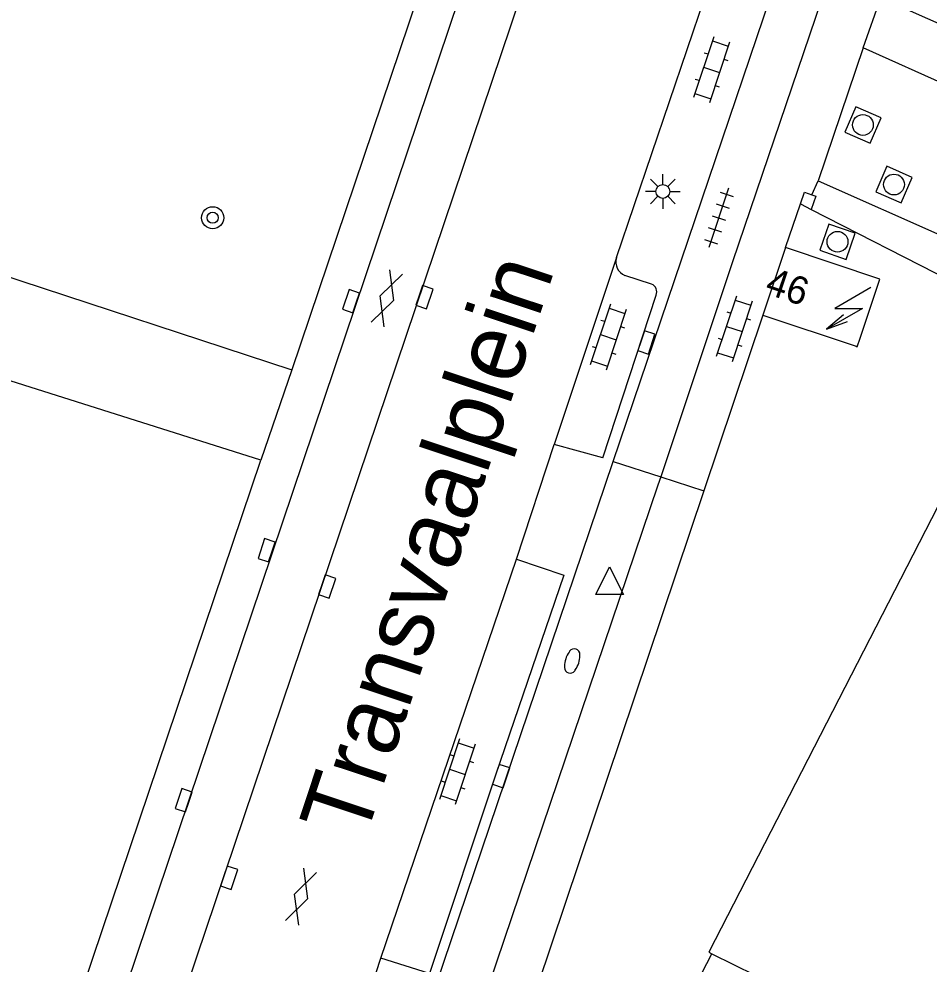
# Model space of a CAD drawing. Extents: x 132994 to 136000, y 393499 to 395512.
# Drawn here: x 134000 to 134032.82, y 395342.91 to 395376.98 of the extents above; entities that cross this region are included whole.
import ezdxf

# ---------------------------------------------------------------- set-up
doc = ezdxf.new("R2010")
doc.units = 0
for name, color, linetype in [('gg-afsc-muur', 7, 'Continuous'), ('gg-anno-huisnummerreeks BGT', 7, 'Continuous'), ('gg-anno-openbare ruimte label', 7, 'Continuous'), ('gg-bbg-hoofdgebouw', 7, 'Continuous'), ('gg-knt-verharding', 7, 'Continuous'), ('gt-grn-weggrens', 7, 'Continuous'), ('gt-symb-boom', 7, 'Continuous'), ('gt-symb-brandkraan', 7, 'Continuous'), ('gt-symb-gesloten verharding', 7, 'Continuous'), ('gt-symb-klinker verharding', 7, 'Continuous'), ('gt-symb-kolk', 7, 'Continuous'), ('gt-symb-lichtmast', 7, 'Continuous'), ('gt-symb-rioolschacht', 7, 'Continuous'), ('gt-symb-tegel verharding', 7, 'Continuous'), ('gt-symb-trafo symbool', 7, 'Continuous'), ('gt-symb-waterafsluiter', 7, 'Continuous')]:
    doc.layers.add(name, color=color, linetype=linetype)

# ---------------------------------------------------------------- blocks, each defined once
blk = doc.blocks.new('gt0-RS')
at = {"layer": 'gt-symb-rioolschacht'}
blk.add_lwpolyline([(-0.5, -0.5), (0.5, -0.5), (0.5, 0.5), (-0.5, 0.5)], close=True, dxfattribs=at)
blk.add_circle((0, 0), 0.375, dxfattribs=at)
blk = doc.blocks.new('gt0-KL1')
at = {"layer": 'gt-symb-klinker verharding'}
for p, q in [((-0.5, 0.3), (-0.5, 0.45)), ((0.5, 0.3), (0.5, 0.45)), ((-1.15, 0.3), (1.15, 0.3)), ((-1, -0.3), (-1, 0.3)), ((0, -0.3), (0, 0.3)), ((1, -0.3), (1, 0.3)), ((-1.15, -0.3), (1.15, -0.3)), ((-0.5, -0.45), (-0.5, -0.3)), ((0.5, -0.45), (0.5, -0.3))]:
    blk.add_line(p, q, dxfattribs=at)
blk = doc.blocks.new('gt0-HSP')
at = {"layer": 'gt-symb-trafo symbool'}
for points in [[(0.771, 0.746), (-0.529, -0.004), (0.471, -0.004), (-0.829, -0.754)], [(-0.217, -0.24), (-0.829, -0.754), (-0.077, -0.48)]]:
    blk.add_lwpolyline(points, dxfattribs=at)
blk = doc.blocks.new('gt0-TEG1')
at = {"layer": 'gt-symb-tegel verharding'}
for p, q in [((-1.125, 0), (1.125, 0)), ((-0.9, -0.25), (-0.9, 0.25)), ((-0.45, -0.25), (-0.45, 0.25)), ((0, -0.25), (0, 0.25)), ((0.45, -0.25), (0.45, 0.25)), ((0.9, -0.25), (0.9, 0.25))]:
    blk.add_line(p, q, dxfattribs=at)
blk = doc.blocks.new('gt0-LMAST')
at = {"layer": 'gt-symb-lichtmast'}
for p, q in [((-0.182, 0.173), (-0.447, 0.438)), ((-0.005, 0.246), (-0.005, 0.621)), ((0.172, 0.173), (0.437, 0.438)), ((-0.255, -0.004), (-0.63, -0.004)), ((-0.182, -0.181), (-0.447, -0.446)), ((-0.005, -0.254), (-0.005, -0.629)), ((0.437, -0.446), (0.172, -0.181)), ((0.245, -0.004), (0.62, -0.004))]:
    blk.add_line(p, q, dxfattribs=at)
blk.add_circle((-0.005, -0.004), 0.25, dxfattribs=at)
blk = doc.blocks.new('gt0-WAFSL')
at = {"layer": 'gt-symb-waterafsluiter'}
for p, q in [((-0.5, -0.333), (0, 0.667)), ((0, 0.667), (0.5, -0.333)), ((0.5, -0.333), (-0.5, -0.333))]:
    blk.add_line(p, q, dxfattribs=at)
blk = doc.blocks.new('gt0-KOLK')
at = {"layer": 'gt-symb-kolk'}
blk.add_lwpolyline([(0, 0), (0.375, 0), (0.375, 0.4), (-0.375, 0.4), (-0.375, 0), (0, 0)], dxfattribs=at)
blk = doc.blocks.new('gt0-GESVH1')
at = {"layer": 'gt-symb-gesloten verharding'}
for p, q in [((-0.992, -0.261), (0.008, 0.239)), ((0.008, -0.261), (-0.992, 0.239)), ((0.008, 0.239), (1.008, -0.261)), ((1.008, 0.239), (0.008, -0.261))]:
    blk.add_line(p, q, dxfattribs=at)
blk = doc.blocks.new('gt0-BOOM')
at = {"layer": 'gt-symb-boom'}
for radius in [0.4, 0.2]:
    blk.add_circle((0, 0), radius, dxfattribs=at)
blk = doc.blocks.new('gt0-BR')
at = {"layer": 'gt-symb-brandkraan'}
for centre, radius, start, end in [((-0.244, 0), 0.206, 107.5669, 252.4331), ((0.599, -2.664), 3, 106.892, 107.5669), ((0, -0.691), 0.938, 73.108, 106.892), ((-0.599, -2.664), 3, 72.4331, 73.108), ((0.244, 0), 0.206, 287.567, 72.4331), ((0.599, 2.664), 3, 252.4331, 253.108), ((0, 0.691), 0.938, 253.108, 286.8921), ((-0.599, 2.664), 3, 286.8921, 287.567)]:
    blk.add_arc(centre, radius, start, end, dxfattribs=at)

msp = doc.modelspace()

# ---------------------------------------------------------------- linework, layer by layer
at = {"layer": 'gg-afsc-muur'}
for p, q in [((134028.179, 395370.311), (134028.573, 395370.109)), ((134028.573, 395370.109), (134036.409, 395366.097))]:
    msp.add_line(p, q, dxfattribs=at)
for points in [[(134028.179, 395370.311), (134028.327, 395370.725), (134028.595, 395370.633)], [(134028.595, 395370.633), (134028.737, 395370.584), (134028.573, 395370.109)]]:
    msp.add_lwpolyline(points, dxfattribs=at)
at = {"layer": 'gg-bbg-hoofdgebouw'}
for p, q in [((134027.64, 395368.74), (134026.82, 395366.3)), ((134026.82, 395366.3), (134030.188, 395365.174)), ((134024.987, 395343.278), (134032.45, 395339.62))]:
    msp.add_line(p, q, dxfattribs=at)
for points in [[(134030.334, 395365.47), (134031.05, 395367.6), (134027.64, 395368.74)], [(134030.188, 395365.174), (134030.23, 395365.16), (134030.334, 395365.47)], [(134036.034, 395365.03), (134024.877, 395343.332), (134024.987, 395343.278)]]:
    msp.add_lwpolyline(points, dxfattribs=at)
at = {"layer": 'gg-knt-verharding'}
for p, q in [((134000, 395330.624), (134021.977, 395395.844)), ((134023.952, 395395.178), (134000, 395324.205)), ((134017.482, 395386.958), (134009.841, 395364.325)), ((134021.548, 395368.371), (134025.594, 395380.306)), ((134030.442, 395375.937), (134031.079, 395377.753)), ((134031.079, 395377.753), (134049.087, 395369.643)), ((134048.999, 395367.573), (134030.442, 395375.937)), ((133982.94, 395373.161), (134009.841, 395364.325)), ((134028.595, 395370.633), (134028.819, 395371.135)), ((134027.64, 395368.74), (134028.179, 395370.311)), ((134021.548, 395368.371), (134019.306, 395361.635)), ((134022.815, 395367.413), (134021.854, 395367.731)), ((134021.059, 395361.149), (134022.973, 395367.019)), ((134026.82, 395366.3), (134024.693, 395359.964)), ((134008.727, 395361.067), (133998.234, 395364.391)), ((134017.944, 395357.503), (134019.306, 395361.635)), ((134021.059, 395361.149), (134019.306, 395361.635)), ((133990.972, 395308.539), (134008.727, 395361.067)), ((134000, 395297.723), (134021.432, 395361.027)), ((134023.145, 395360.469), (134023.044, 395360.166)), ((134023.044, 395360.166), (134000, 395292.119)), ((134024.693, 395359.964), (134018.166, 395340.524)), ((134013.053, 395343.115), (134017.944, 395357.503)), ((134009.914, 395333.842), (134013.053, 395343.115))]:
    msp.add_line(p, q, dxfattribs=at)
for points in [[(134021.432, 395361.027), (134030.546, 395387.949), (134032.911, 395394.518), (134035.204, 395400.707)], [(134034.519, 395393.833), (134033.426, 395390.87), (134025.726, 395368.214), (134023.145, 395360.469)], [(134028.819, 395371.135), (134033.428, 395369.097), (134047.004, 395362.914)], [(134017.944, 395357.503), (134019.644, 395356.926), (134017.2, 395349.749), (134014.81, 395342.567), (134013.053, 395343.115)], [(134021.999, 395338.546), (134022.424, 395338.327), (134024.987, 395343.278)]]:
    msp.add_lwpolyline(points, dxfattribs=at)
for centre, radius, start, end in [((134022.051, 395368.218), 0.526, 163.1135, 247.9938), ((134022.707, 395367.141), 0.293, 335.3572, 68.3459)]:
    msp.add_arc(centre, radius, start, end, dxfattribs=at)
at = {"layer": 'gt-grn-weggrens'}
for p, q in [((134030.442, 395375.937), (134028.819, 395371.135)), ((134009.841, 395364.325), (134008.727, 395361.067)), ((134021.432, 395361.027), (134023.145, 395360.469)), ((134023.145, 395360.469), (134024.693, 395359.964))]:
    msp.add_line(p, q, dxfattribs=at)

# ---------------------------------------------------------------- block references
at = {"layer": 'gt-symb-boom'}
msp.add_blockref('gt0-BOOM', (134006.986, 395369.808), dxfattribs=at)
at = {"layer": 'gt-symb-brandkraan', "rotation": 72.06011195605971}
msp.add_blockref('gt0-BR', (134019.95, 395353.832), dxfattribs=at)
at = {"layer": 'gt-symb-gesloten verharding'}
for p, rotation in [((134013.279, 395366.912), -109.214311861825), ((134010.185, 395345.346), -108.67058341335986)]:
    msp.add_blockref('gt0-GESVH1', p, dxfattribs=dict(at, rotation=rotation))
at = {"layer": 'gt-symb-klinker verharding'}
for p, rotation in [((134024.975, 395375.143), -108.36246843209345), ((134021.25, 395365.506), -108.36246843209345), ((134025.794, 395365.8), -108.3624684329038), ((134015.81, 395349.84), -108.36246843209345)]:
    msp.add_blockref('gt0-KL1', p, dxfattribs=dict(at, rotation=rotation))
at = {"layer": 'gt-symb-kolk'}
for p, rotation in [((134012.161, 395366.739), 71.27513193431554), ((134014.437, 395367.012), -108.67058341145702), ((134022.438, 395365.377), -108.06747692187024), ((134009.121, 395357.759), 71.63753156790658), ((134010.923, 395356.58), -108.59797779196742), ((134017.2, 395349.749), -108.77911787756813), ((134006.13, 395348.747), 71.27513193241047), ((134007.391, 395346.083), -108.59797778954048)]:
    msp.add_blockref('gt0-KOLK', p, dxfattribs=dict(at, rotation=rotation))
at = {"layer": 'gt-symb-lichtmast'}
msp.add_blockref('gt0-LMAST', (134023.225, 395370.762), dxfattribs=at)
at = {"layer": 'gt-symb-rioolschacht'}
for p, rotation in [((134030.435, 395373.154), -23.334041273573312), ((134031.554, 395371.005), 156.432928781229), ((134029.518, 395368.944), -19.08724450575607)]:
    msp.add_blockref('gt0-RS', p, dxfattribs=dict(at, rotation=rotation))
at = {"layer": 'gt-symb-tegel verharding', "rotation": -108.3624684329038}
msp.add_blockref('gt0-TEG1', (134025.237, 395369.804), dxfattribs=at)
at = {"layer": 'gt-symb-trafo symbool'}
msp.add_blockref('gt0-HSP', (134029.951, 395366.547), dxfattribs=at)
at = {"layer": 'gt-symb-waterafsluiter'}
msp.add_blockref('gt0-WAFSL', (134021.298, 395356.556), dxfattribs=at)

# ---------------------------------------------------------------- texts
at = {"layer": 'gg-anno-huisnummerreeks BGT'}
msp.add_text('46', height=1, rotation=341.4, dxfattribs=at).set_placement((134026.86, 395367.093))
at = {"layer": 'gg-anno-openbare ruimte label'}
msp.add_text('Transvaalplein', height=2.5, rotation=71.6, dxfattribs=at).set_placement((134012.457, 395347.291))

doc.saveas('drawing.dxf')
